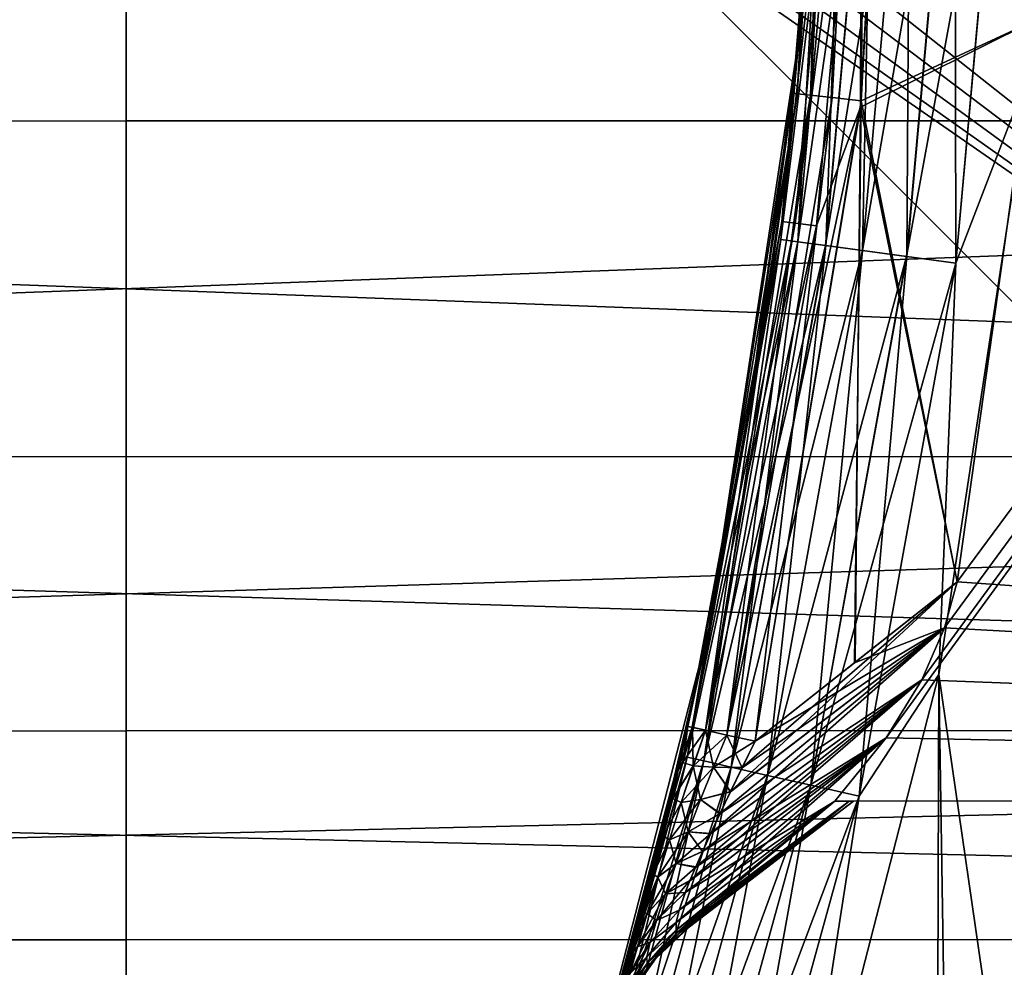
# Model space of a CAD drawing. Header units: metres. Extents: x -206 to 75, y -104 to 104.
# Tile 690 of 1056: x -65.96 to -61.76, y -20.72 to -16.68. Entities that reach past the tile are written whole.
import ezdxf

# ---------------------------------------------------------------- set-up
doc = ezdxf.new("R2010")
doc.units = ezdxf.units.M
doc.layers.add('solid_01_1-CONSUMER_THERM_B_125288', color=7, linetype='CONTINUOUS')

msp = doc.modelspace()

# ---------------------------------------------------------------- linework, layer by layer
at = {"layer": 'solid_01_1-CONSUMER_THERM_B_125288'}
for points in [[(-93.358711, -67.339516), (-65.514557, 74.985474), (-65.493088, -75.014526)], [(-93.358711, -67.339516), (-93.257065, -66.795311), (-65.514557, 74.985474)], [(-93.276108, 66.204689), (-65.514557, 74.985474), (-93.257141, -66.241692)], [(-93.257065, -66.795311), (-93.257141, -66.241692), (-65.514557, 74.985474)], [(-71.214859, 44.659821, 1.5), (-65.493088, -75.014526, 1.5), (-65.514557, 74.985474, 1.5)], [(-37.64893, 67.310463), (-65.493088, -75.014526), (-65.514557, 74.985474)], [(-59.792786, -44.688873, 1.5), (-65.514557, 74.985474, 1.5), (-65.493088, -75.014526, 1.5)], [(-59.792786, -44.688873, 1.5), (-59.805614, 44.660637, 1.5), (-65.514557, 74.985474, 1.5)], [(-37.64893, 67.310463), (-37.75058, 66.766258), (-65.493088, -75.014526)], [(-37.75058, 66.766258), (-37.7505, 66.212639), (-65.493088, -75.014526)], [(-37.7505, 66.212639), (-37.731541, -66.233742), (-65.493088, -75.014526)], [(-71.202034, -44.689686, 1.5), (-65.493088, -75.014526, 1.5), (-71.214859, 44.659821, 1.5)], [(-63.506001, -16.102602, 72.099998), (-60.684479, -18.923719, 72.099998), (-58.599979, -1.009357, 72.099998)], [(-62.26297, -19.743368, 66.5), (-48.597187, -20.012106, 66.5), (-48.599907, -1.012106, 66.5)], [(-62.111004, -19.495958, 66.5), (-62.26297, -19.743368, 66.5), (-48.599907, -1.012106, 66.5)], [(-62.013512, -19.274643, 66.5), (-62.111004, -19.495958, 66.5), (-48.599907, -1.012106, 66.5)], [(-62.013512, -19.274643, 66.5), (-48.599907, -1.012106, 66.5), (-61.95993, -19.078957, 66.5)], [(-61.95993, -19.078957, 66.5), (-48.599907, -1.012106, 66.5), (-61.623219, -16.681913, 66.5)], [(-61.598831, -8.513967, 72.400002), (-48.597187, -20.012106, 72.400002), (-62.483456, -8.514093, 72.400002)], [(-48.597187, -20.012106, 72.400002), (-62.264549, -8.784755, 72.400002), (-62.483456, -8.514093, 72.400002)], [(-61.967655, -9.192032, 66.800003), (-61.399437, -8.53192, 66.800003), (-58.598648, -19.509357, 66.800003)], [(-48.597187, -20.012106, 72.400002), (-62.112503, -9.032113, 72.400002), (-62.264549, -8.784755, 72.400002)], [(-48.597187, -20.012106, 72.400002), (-62.014927, -9.253399, 72.400002), (-62.112503, -9.032113, 72.400002)], [(-61.967655, -9.192032, 66.800003), (-58.598648, -19.509357, 66.800003), (-62.48452, -9.965888, 66.800003)], [(-48.597187, -20.012106, 72.400002), (-61.961304, -9.449085, 72.400002), (-62.014927, -9.253399, 72.400002)], [(-48.597187, -20.012106, 72.400002), (-61.623909, -11.846025, 72.400002), (-61.961304, -9.449085, 72.400002)], [(-62.48452, -9.965888, 66.800003), (-58.598648, -19.509357, 66.800003), (-62.728844, -10.411106, 66.800003)], [(-62.728844, -10.411106, 66.800003), (-58.598648, -19.509357, 66.800003), (-62.964966, -10.906248, 66.800003)], [(-62.964966, -10.906248, 66.800003), (-58.598648, -19.509357, 66.800003), (-63.191357, -11.458226, 66.800003)], [(-63.191357, -11.458226, 66.800003), (-58.598648, -19.509357, 66.800003), (-63.406738, -12.074814, 66.800003)], [(-63.406738, -12.074814, 66.800003), (-58.598648, -19.509357, 66.800003), (-63.609722, -12.763897, 66.800003)], [(-63.609722, -12.763897, 66.800003), (-58.598648, -19.509357, 66.800003), (-63.79908, -13.532092, 66.800003)], [(-63.798946, -15.395516, 66.800003), (-63.79908, -13.532092, 66.800003), (-58.598648, -19.509357, 66.800003)], [(-62.491749, -14.264152, 73.619507), (-62.641178, -16.998043, 73.619507), (-62.548145, -15.632028, 73.814217)], [(-62.584606, -17.004198, 73.431709), (-62.641178, -16.998043, 73.619507), (-62.491749, -14.264152, 73.619507)], [(-62.637562, -16.781181, 74.400002), (-62.510887, -14.264097, 74.400002), (-62.548145, -15.632028, 73.814217)], [(-62.51104, -15.385429, 74.621429), (-62.510887, -14.264097, 74.400002), (-62.637562, -16.781181, 74.400002)], [(-62.510887, -14.264097, 65.085869), (-62.510887, -14.264097, 64.5), (-62.637562, -16.781181, 64.5)], [(-62.510929, -15.385434, 64.278084), (-62.637562, -16.781181, 64.5), (-62.510887, -14.264097, 64.5)], [(-62.548157, -15.632216, 65.085869), (-62.510887, -14.264097, 65.085869), (-62.637562, -16.781181, 64.5)], [(-62.434841, -14.264108, 73.431709), (-62.492672, -17.014277, 73.258644), (-62.584606, -17.004198, 73.431709)], [(-62.434841, -14.264108, 73.431709), (-62.584606, -17.004198, 73.431709), (-62.491749, -14.264152, 73.619507)], [(-62.492672, -17.014277, 73.258644), (-62.342358, -14.264085, 73.258644), (-62.369049, -17.027832, 73.107109)], [(-62.434841, -14.264108, 73.431709), (-62.342358, -14.264085, 73.258644), (-62.492672, -17.014277, 73.258644)], [(-62.369049, -17.027832, 73.107109), (-62.217995, -14.264055, 73.107109), (-61.623219, -16.681915, 72.400002)], [(-62.342358, -14.264085, 73.258644), (-62.217995, -14.264055, 73.107109), (-62.369049, -17.027832, 73.107109)], [(-62.217995, -14.264055, 73.107109), (-61.510887, -14.263954, 72.400002), (-61.623219, -16.681915, 72.400002)], [(-61.759136, -15.419047, 75.374931), (-61.642647, -16.88183, 75.400002), (-61.510895, -14.263934, 75.400002)], [(-62.366249, -15.365994, 65.641441), (-62.371952, -17.054901, 65.792976), (-62.21796, -14.318505, 65.792976)], [(-61.623219, -16.681913, 66.5), (-62.21796, -14.318505, 65.792976), (-62.371952, -17.054901, 65.792976)], [(-63.779697, -15.59068, 66.800003), (-63.798946, -15.395516, 66.800003), (-58.598648, -19.509357, 66.800003)], [(-62.711502, -17.619116, 74.621429), (-62.51104, -15.385429, 74.621429), (-62.637562, -16.781181, 74.400002)], [(-62.437294, -15.388726, 74.833076), (-62.51104, -15.385429, 74.621429), (-62.711502, -17.619116, 74.621429)], [(-62.638348, -17.629002, 74.833076), (-62.437294, -15.388726, 74.833076), (-62.711502, -17.619116, 74.621429)], [(-62.510929, -15.385434, 64.278084), (-62.711418, -17.619127, 64.278206), (-62.637562, -16.781181, 64.5)], [(-62.638187, -17.629025, 64.066589), (-62.711418, -17.619127, 64.278206), (-62.510929, -15.385434, 64.278084)], [(-62.707062, -17.54183, 65.279411), (-62.515671, -15.359468, 65.279701), (-62.66024, -16.996298, 65.085869)], [(-62.458534, -15.361963, 65.468643), (-62.515671, -15.359468, 65.279701), (-62.707062, -17.54183, 65.279411)], [(-62.650269, -17.549328, 65.468735), (-62.458534, -15.361963, 65.468643), (-62.707062, -17.54183, 65.279411)], [(-62.515671, -15.359468, 65.279701), (-62.548157, -15.632216, 65.085869), (-62.66024, -16.996298, 65.085869)], [(-62.650269, -17.549328, 65.468735), (-62.366249, -15.365994, 65.641441), (-62.458534, -15.361963, 65.468643)], [(-62.650269, -17.549328, 65.468735), (-62.558723, -17.561411, 65.641441), (-62.366249, -15.365994, 65.641441)], [(-62.318306, -15.394047, 75.022964), (-62.437294, -15.388726, 74.833076), (-62.638348, -17.629002, 74.833076)], [(-62.520313, -17.644955, 75.022964), (-62.318306, -15.394047, 75.022964), (-62.638348, -17.629002, 74.833076)], [(-62.43708, -15.388737, 64.066475), (-62.638187, -17.629025, 64.066589), (-62.510929, -15.385434, 64.278084)], [(-62.520081, -17.644985, 63.876743), (-62.638187, -17.629025, 64.066589), (-62.43708, -15.388737, 64.066475)], [(-62.366249, -15.365994, 65.641441), (-62.558723, -17.561411, 65.641441), (-62.371952, -17.054901, 65.792976)], [(-62.160053, -15.401122, 75.181549), (-62.318306, -15.394047, 75.022964), (-62.520313, -17.644955, 75.022964)], [(-62.317997, -15.39406, 63.876648), (-62.520081, -17.644985, 63.876743), (-62.43708, -15.388737, 64.066475)], [(-62.363041, -17.666208, 63.718216), (-62.520081, -17.644985, 63.876743), (-62.317997, -15.39406, 63.876648)], [(-62.159664, -15.401139, 63.718136), (-62.363041, -17.666208, 63.718216), (-62.317997, -15.39406, 63.876648)], [(-84.499306, -15.439967, 11.477374), (-46.49931, -15.438123, 11.477353), (-46.499229, -17.112532, 13.472806)], [(-84.499229, -17.114273, 40.225765), (-46.49931, -15.438163, 42.221081), (-84.499306, -15.439981, 42.221088)], [(-84.499306, -15.439967, 11.477374), (-46.499229, -17.112532, 13.472806), (-84.499229, -17.11438, 13.472836)], [(-84.499229, -17.114273, 40.225765), (-46.499229, -17.112452, 40.225758), (-46.49931, -15.438163, 42.221081)], [(-62.363331, -17.666168, 75.181549), (-62.160053, -15.401122, 75.181549), (-62.520313, -17.644955, 75.022964)], [(-61.97049, -15.409597, 75.300873), (-62.160053, -15.401122, 75.181549), (-62.363331, -17.666168, 75.181549)], [(-62.175285, -17.691582, 75.300873), (-61.97049, -15.409597, 75.300873), (-62.363331, -17.666168, 75.181549)], [(-62.17495, -17.691628, 63.598965), (-62.363041, -17.666208, 63.718216), (-62.159664, -15.401139, 63.718136)], [(-62.175285, -17.691582, 75.300873), (-61.759136, -15.419047, 75.374931), (-61.97049, -15.409597, 75.300873)], [(-62.175285, -17.691582, 75.300873), (-61.965626, -17.719915, 75.374931), (-61.759136, -15.419047, 75.374931)], [(-61.970039, -15.409617, 63.598911), (-62.17495, -17.691628, 63.598965), (-62.159664, -15.401139, 63.718136)], [(-61.970039, -15.409617, 63.598911), (-61.965263, -17.719965, 63.52499), (-62.17495, -17.691628, 63.598965)], [(-61.970039, -15.409617, 63.598911), (-61.758648, -15.419069, 63.52496), (-61.965263, -17.719965, 63.52499)], [(-61.759136, -15.419047, 75.374931), (-61.965626, -17.719915, 75.374931), (-61.642647, -16.88183, 75.400002)], [(-61.965263, -17.719965, 63.52499), (-61.758648, -15.419069, 63.52496), (-61.642651, -16.881865, 63.5)], [(-63.72279, -15.778191, 66.800003), (-63.779697, -15.59068, 66.800003), (-58.598648, -19.509357, 66.800003)], [(-62.66024, -16.996298, 65.085869), (-62.548157, -15.632216, 65.085869), (-62.637562, -16.781181, 64.5)], [(-62.641178, -16.998043, 73.619507), (-62.660194, -16.995871, 73.814217), (-62.548145, -15.632028, 73.814217)], [(-62.637562, -16.781181, 74.400002), (-62.548145, -15.632028, 73.814217), (-62.660194, -16.995871, 73.814217)], [(-63.630413, -15.951008, 66.800003), (-63.72279, -15.778191, 66.800003), (-58.598648, -19.509357, 66.800003)], [(-63.506001, -16.102602, 66.800003), (-63.630413, -15.951008, 66.800003), (-58.598648, -19.509357, 66.800003)], [(-60.684479, -18.923719, 66.800003), (-63.506001, -16.102602, 66.800003), (-58.598648, -19.509357, 66.800003)], [(-60.684479, -18.923719, 72.099998), (-63.506001, -16.102602, 66.800003), (-60.684479, -18.923719, 66.800003)], [(-63.506001, -16.102602, 72.099998), (-63.506001, -16.102602, 66.800003), (-60.684479, -18.923719, 72.099998)], [(-61.95993, -19.078957, 66.5), (-61.623219, -16.681913, 66.5), (-62.371952, -17.054901, 65.792976)], [(-62.369049, -17.027832, 73.107109), (-61.623219, -16.681915, 72.400002), (-61.959927, -19.078953, 72.400002)], [(-48.597187, -20.012106, 72.400002), (-61.959927, -19.078953, 72.400002), (-61.623219, -16.681915, 72.400002)], [(-63.017021, -19.272722, 74.400002), (-62.637562, -16.781181, 74.400002), (-62.846703, -18.351538, 73.814217)], [(-62.711502, -17.619116, 74.621429), (-62.637562, -16.781181, 74.400002), (-63.017021, -19.272722, 74.400002)], [(-62.66024, -16.996298, 65.085869), (-62.637562, -16.781181, 64.5), (-63.017021, -19.272722, 64.5)], [(-62.711418, -17.619127, 64.278206), (-63.017021, -19.272722, 64.5), (-62.637562, -16.781181, 64.5)], [(-62.637562, -16.781181, 74.400002), (-62.660194, -16.995871, 73.814217), (-62.846703, -18.351538, 73.814217)], [(-61.596828, -22.513968, 63.5), (-62.037323, -19.473194, 63.5), (-61.642651, -16.881865, 63.5)], [(-61.965263, -17.719965, 63.52499), (-61.642651, -16.881865, 63.5), (-62.037323, -19.473194, 63.5)], [(-61.642647, -16.88183, 75.400002), (-62.037319, -19.473166, 75.400002), (-61.394062, -60.506603, 75.400002)], [(-61.965626, -17.719915, 75.374931), (-62.037319, -19.473166, 75.400002), (-61.642647, -16.88183, 75.400002)], [(-62.641178, -16.998043, 73.619507), (-63.032883, -19.711517, 73.431709), (-63.088451, -19.699236, 73.619507)], [(-62.641178, -16.998043, 73.619507), (-63.088451, -19.699236, 73.619507), (-62.846703, -18.351538, 73.814217)], [(-62.584606, -17.004198, 73.431709), (-63.032883, -19.711517, 73.431709), (-62.641178, -16.998043, 73.619507)], [(-62.584606, -17.004198, 73.431709), (-62.941204, -19.731886, 73.256508), (-63.032883, -19.711517, 73.431709)], [(-62.846794, -18.352098, 65.085869), (-62.66024, -16.996298, 65.085869), (-63.017021, -19.272722, 64.5)], [(-62.584606, -17.004198, 73.431709), (-62.492672, -17.014277, 73.258644), (-62.941204, -19.731886, 73.256508)], [(-62.492672, -17.014277, 73.258644), (-62.821194, -19.758535, 73.107109), (-62.941204, -19.731886, 73.256508)], [(-62.707062, -17.54183, 65.279411), (-62.66024, -16.996298, 65.085869), (-62.846794, -18.352098, 65.085869)], [(-62.641178, -16.998043, 73.619507), (-62.846703, -18.351538, 73.814217), (-62.660194, -16.995871, 73.814217)], [(-62.492672, -17.014277, 73.258644), (-62.369049, -17.027832, 73.107109), (-62.821194, -19.758535, 73.107109)], [(-62.369049, -17.027832, 73.107109), (-62.397758, -19.42444, 72.762886), (-62.821194, -19.758535, 73.107109)], [(-62.369049, -17.027832, 73.107109), (-61.959927, -19.078953, 72.400002), (-62.397758, -19.42444, 72.762886)], [(-62.941185, -19.731869, 65.643478), (-62.821098, -19.758484, 65.792976), (-62.371952, -17.054901, 65.792976)], [(-62.558723, -17.561411, 65.641441), (-62.941185, -19.731869, 65.643478), (-62.371952, -17.054901, 65.792976)], [(-62.394276, -19.421679, 66.139969), (-62.371952, -17.054901, 65.792976), (-62.821098, -19.758484, 65.792976)], [(-62.394276, -19.421679, 66.139969), (-61.95993, -19.078957, 66.5), (-62.371952, -17.054901, 65.792976)], [(-84.499161, -18.545721, 38.0494), (-46.499229, -17.112452, 40.225758), (-84.499229, -17.114273, 40.225765)], [(-84.499229, -17.11438, 13.472836), (-46.499229, -17.112532, 13.472806), (-46.499161, -18.543968, 15.649169)], [(-84.499229, -17.11438, 13.472836), (-46.499161, -18.543968, 15.649169), (-84.499161, -18.545811, 15.649199)], [(-84.499161, -18.545721, 38.0494), (-46.499161, -18.543898, 38.049397), (-46.499229, -17.112452, 40.225758)], [(-62.707062, -17.54183, 65.279411), (-62.846794, -18.352098, 65.085869), (-63.1073, -19.695841, 65.085869)], [(-63.088627, -19.69908, 65.279121), (-62.707062, -17.54183, 65.279411), (-63.1073, -19.695841, 65.085869)], [(-62.650269, -17.549328, 65.468735), (-62.707062, -17.54183, 65.279411), (-63.088627, -19.69908, 65.279121)], [(-62.650269, -17.549328, 65.468735), (-63.088627, -19.69908, 65.279121), (-63.032612, -19.711536, 65.468826)], [(-62.650269, -17.549328, 65.468735), (-63.032612, -19.711536, 65.468826), (-62.558723, -17.561411, 65.641441)], [(-63.032612, -19.711536, 65.468826), (-62.941185, -19.731869, 65.643478), (-62.558723, -17.561411, 65.641441)], [(-63.111134, -19.825886, 74.621429), (-62.711502, -17.619116, 74.621429), (-63.017021, -19.272722, 74.400002)], [(-62.638348, -17.629002, 74.833076), (-62.711502, -17.619116, 74.621429), (-63.111134, -19.825886, 74.621429)], [(-62.711418, -17.619127, 64.278206), (-63.11108, -19.825899, 64.278328), (-63.017021, -19.272722, 64.5)], [(-63.039051, -19.842306, 64.066704), (-63.11108, -19.825899, 64.278328), (-62.711418, -17.619127, 64.278206)], [(-62.638187, -17.629025, 64.066589), (-63.039051, -19.842306, 64.066704), (-62.711418, -17.619127, 64.278206)], [(-63.039158, -19.842283, 74.833076), (-62.638348, -17.629002, 74.833076), (-63.111134, -19.825886, 74.621429)], [(-62.520313, -17.644955, 75.022964), (-62.638348, -17.629002, 74.833076), (-63.039158, -19.842283, 74.833076)], [(-62.923027, -19.868736, 75.022964), (-62.520313, -17.644955, 75.022964), (-63.039158, -19.842283, 74.833076)], [(-62.922874, -19.868773, 63.876842), (-63.039051, -19.842306, 64.066704), (-62.638187, -17.629025, 64.066589)], [(-62.363331, -17.666168, 75.181549), (-62.520313, -17.644955, 75.022964), (-62.923027, -19.868736, 75.022964)], [(-62.76857, -19.903921, 75.181549), (-62.363331, -17.666168, 75.181549), (-62.923027, -19.868736, 75.022964)], [(-62.520081, -17.644985, 63.876743), (-62.922874, -19.868773, 63.876842), (-62.638187, -17.629025, 64.066589)], [(-62.768383, -19.903965, 63.718292), (-62.922874, -19.868773, 63.876842), (-62.520081, -17.644985, 63.876743)], [(-62.175285, -17.691582, 75.300873), (-62.363331, -17.666168, 75.181549), (-62.76857, -19.903921, 75.181549)], [(-62.363041, -17.666208, 63.718216), (-62.768383, -19.903965, 63.718292), (-62.520081, -17.644985, 63.876743)], [(-62.583336, -19.946117, 63.599022), (-62.768383, -19.903965, 63.718292), (-62.363041, -17.666208, 63.718216)], [(-62.17495, -17.691628, 63.598965), (-62.583336, -19.946117, 63.599022), (-62.363041, -17.666208, 63.718216)], [(-62.583557, -19.946068, 75.300873), (-62.175285, -17.691582, 75.300873), (-62.76857, -19.903921, 75.181549)], [(-62.583557, -19.946068, 75.300873), (-61.965626, -17.719915, 75.374931), (-62.175285, -17.691582, 75.300873)], [(-62.17495, -17.691628, 63.598965), (-62.377041, -19.993111, 63.525017), (-62.583336, -19.946117, 63.599022)], [(-62.17495, -17.691628, 63.598965), (-61.965263, -17.719965, 63.52499), (-62.377041, -19.993111, 63.525017)], [(-62.583557, -19.946068, 75.300873), (-62.377277, -19.993057, 75.374931), (-61.965626, -17.719915, 75.374931)], [(-61.965626, -17.719915, 75.374931), (-62.377277, -19.993057, 75.374931), (-62.037319, -19.473166, 75.400002)], [(-62.377041, -19.993111, 63.525017), (-61.965263, -17.719965, 63.52499), (-62.037323, -19.473194, 63.5)], [(-63.1073, -19.695841, 65.085869), (-62.846794, -18.352098, 65.085869), (-63.017021, -19.272722, 64.5)], [(-62.846703, -18.351538, 73.814217), (-63.088451, -19.699236, 73.619507), (-63.107109, -19.694967, 73.814217)], [(-63.017021, -19.272722, 74.400002), (-62.846703, -18.351538, 73.814217), (-63.107109, -19.694967, 73.814217)], [(-84.4991, -19.714895, 35.721432), (-46.499161, -18.543898, 38.049397), (-84.499161, -18.545721, 38.0494)], [(-84.499161, -18.545811, 15.649199), (-46.499161, -18.543968, 15.649169), (-46.499104, -19.713074, 17.977047)], [(-84.499161, -18.545811, 15.649199), (-46.499104, -19.713074, 17.977047), (-84.4991, -19.714912, 17.977079)], [(-84.4991, -19.714895, 35.721432), (-46.499104, -19.713068, 35.721432), (-46.499161, -18.543898, 38.049397)], [(-62.925613, -19.973318, 65.750534), (-62.013512, -19.274643, 66.5), (-61.95993, -19.078957, 66.5)], [(-62.875889, -19.870674, 65.767242), (-62.925613, -19.973318, 65.750534), (-61.95993, -19.078957, 66.5)], [(-62.875889, -19.870674, 65.767242), (-61.95993, -19.078957, 66.5), (-62.821098, -19.758484, 65.792976)], [(-62.394276, -19.421679, 66.139969), (-62.821098, -19.758484, 65.792976), (-61.95993, -19.078957, 66.5)], [(-62.397758, -19.42444, 72.762886), (-61.959927, -19.078953, 72.400002), (-62.013493, -19.274662, 72.400002)], [(-48.597187, -20.012106, 72.400002), (-62.013493, -19.274662, 72.400002), (-61.959927, -19.078953, 72.400002)], [(-63.645405, -21.713398, 74.400002), (-63.017021, -19.272722, 74.400002), (-63.31599, -20.561083, 73.591949)], [(-63.111134, -19.825886, 74.621429), (-63.017021, -19.272722, 74.400002), (-63.645405, -21.713398, 74.400002)], [(-63.1073, -19.695841, 65.085869), (-63.017021, -19.272722, 64.5), (-63.645405, -21.713398, 64.5)], [(-63.11108, -19.825899, 64.278328), (-63.645405, -21.713398, 64.5), (-63.017021, -19.272722, 64.5)], [(-63.017021, -19.272722, 74.400002), (-63.297386, -20.489119, 73.634521), (-63.31599, -20.561083, 73.591949)], [(-63.017021, -19.272722, 74.400002), (-63.288597, -20.454819, 73.652588), (-63.297386, -20.489119, 73.634521)], [(-63.017021, -19.272722, 74.400002), (-63.258385, -20.335297, 73.705574), (-63.288597, -20.454819, 73.652588)], [(-63.017021, -19.272722, 74.400002), (-63.225098, -20.200663, 73.749931), (-63.258385, -20.335297, 73.705574)], [(-63.017021, -19.272722, 74.400002), (-63.188614, -20.04928, 73.78421), (-63.225098, -20.200663, 73.749931)], [(-63.017021, -19.272722, 74.400002), (-63.149139, -19.880623, 73.806335), (-63.188614, -20.04928, 73.78421)], [(-63.017021, -19.272722, 74.400002), (-63.107109, -19.694967, 73.814217), (-63.149139, -19.880623, 73.806335)], [(-63.009647, -20.151308, 65.742371), (-62.111004, -19.495958, 66.5), (-62.013512, -19.274643, 66.5)], [(-62.970169, -20.066795, 65.742447), (-63.009647, -20.151308, 65.742371), (-62.013512, -19.274643, 66.5)], [(-62.970955, -20.068394, 73.157654), (-62.013493, -19.274662, 72.400002), (-62.111015, -19.495987, 72.400002)], [(-62.926208, -19.974583, 73.149605), (-62.013493, -19.274662, 72.400002), (-62.970955, -20.068394, 73.157654)], [(-62.925613, -19.973318, 65.750534), (-62.970169, -20.066795, 65.742447), (-62.013512, -19.274643, 66.5)], [(-62.876225, -19.871456, 73.132851), (-62.013493, -19.274662, 72.400002), (-62.926208, -19.974583, 73.149605)], [(-62.876225, -19.871456, 73.132851), (-62.821194, -19.758535, 73.107109), (-62.013493, -19.274662, 72.400002)], [(-62.397758, -19.42444, 72.762886), (-62.013493, -19.274662, 72.400002), (-62.821194, -19.758535, 73.107109)], [(-48.597187, -20.012106, 72.400002), (-62.111015, -19.495987, 72.400002), (-62.013493, -19.274662, 72.400002)], [(-63.098557, -20.352585, 65.783669), (-62.26297, -19.743368, 66.5), (-62.111004, -19.495958, 66.5)], [(-63.073917, -20.294085, 65.763428), (-63.098557, -20.352585, 65.783669), (-62.111004, -19.495958, 66.5)], [(-63.044247, -20.227003, 65.749512), (-63.073917, -20.294085, 65.763428), (-62.111004, -19.495958, 66.5)], [(-63.045174, -20.229149, 73.150124), (-62.111015, -19.495987, 72.400002), (-62.262997, -19.743391, 72.400002)], [(-63.010536, -20.153177, 73.157578), (-62.111015, -19.495987, 72.400002), (-63.045174, -20.229149, 73.150124)], [(-63.009647, -20.151308, 65.742371), (-63.044247, -20.227003, 65.749512), (-62.111004, -19.495958, 66.5)], [(-62.970955, -20.068394, 73.157654), (-62.111015, -19.495987, 72.400002), (-63.010536, -20.153177, 73.157578)], [(-61.596828, -22.513968, 63.5), (-62.69091, -22.01162, 63.5), (-62.037323, -19.473194, 63.5)], [(-62.377041, -19.993111, 63.525017), (-62.037323, -19.473194, 63.5), (-62.69091, -22.01162, 63.5)], [(-62.037319, -19.473166, 75.400002), (-62.690903, -22.011599, 75.400002), (-62.16478, -59.476757, 75.400002)], [(-62.377277, -19.993057, 75.374931), (-62.690903, -22.011599, 75.400002), (-62.037319, -19.473166, 75.400002)], [(-48.597187, -20.012106, 72.400002), (-62.262997, -19.743391, 72.400002), (-62.111015, -19.495987, 72.400002)], [(-62.037319, -19.473166, 75.400002), (-62.16478, -59.476757, 75.400002), (-61.394062, -60.506603, 75.400002)], [(-84.499062, -20.605827, 33.273609), (-46.499104, -19.713068, 35.721432), (-84.4991, -19.714895, 35.721432)], [(-84.4991, -19.714912, 17.977079), (-46.499104, -19.713074, 17.977047), (-46.499062, -20.604067, 20.425081)], [(-84.4991, -19.714912, 17.977079), (-46.499062, -20.604067, 20.425081), (-84.499062, -20.605898, 20.425104)], [(-84.499062, -20.605827, 33.273609), (-46.499062, -20.604002, 33.273613), (-46.499104, -19.713068, 35.721432)], [(-63.149254, -19.88113, 65.093727), (-63.1073, -19.695841, 65.085869), (-63.645405, -21.713398, 64.5)], [(-63.088627, -19.69908, 65.279121), (-63.1073, -19.695841, 65.085869), (-63.149254, -19.88113, 65.093727)], [(-63.129776, -19.84866, 65.243919), (-63.088627, -19.69908, 65.279121), (-63.149254, -19.88113, 65.093727)], [(-63.149139, -19.880623, 73.806335), (-63.107109, -19.694967, 73.814217), (-63.129612, -19.848709, 73.654984)], [(-63.129776, -19.84866, 65.243919), (-63.032612, -19.711536, 65.468826), (-63.088627, -19.69908, 65.279121)], [(-63.129776, -19.84866, 65.243919), (-63.084248, -19.863831, 65.431923), (-63.032612, -19.711536, 65.468826)], [(-63.107109, -19.694967, 73.814217), (-63.088451, -19.699236, 73.619507), (-63.129612, -19.848709, 73.654984)], [(-63.129612, -19.848709, 73.654984), (-63.088451, -19.699236, 73.619507), (-63.084442, -19.863869, 73.468582)], [(-63.088451, -19.699236, 73.619507), (-63.032883, -19.711517, 73.431709), (-63.084442, -19.863869, 73.468582)], [(-63.084442, -19.863869, 73.468582), (-63.032883, -19.711517, 73.431709), (-62.99778, -19.869286, 73.289795)], [(-63.084248, -19.863831, 65.431923), (-62.941185, -19.731869, 65.643478), (-63.032612, -19.711536, 65.468826)], [(-63.032883, -19.711517, 73.431709), (-62.941204, -19.731886, 73.256508), (-62.99778, -19.869286, 73.289795)], [(-63.157928, -20.531178, 65.949562), (-62.481812, -20.014093, 66.5), (-62.26297, -19.743368, 66.5)], [(-63.145283, -20.478848, 65.871269), (-63.157928, -20.531178, 65.949562), (-62.26297, -19.743368, 66.5)], [(-63.118343, -20.402462, 65.809082), (-63.145283, -20.478848, 65.871269), (-62.26297, -19.743368, 66.5)], [(-63.118759, -20.403172, 73.090759), (-62.262997, -19.743391, 72.400002), (-62.481808, -20.014093, 72.400002)], [(-63.099236, -20.354252, 73.115639), (-62.262997, -19.743391, 72.400002), (-63.118759, -20.403172, 73.090759)], [(-63.098557, -20.352585, 65.783669), (-63.118343, -20.402462, 65.809082), (-62.26297, -19.743368, 66.5)], [(-63.074776, -20.296272, 73.135849), (-62.262997, -19.743391, 72.400002), (-63.099236, -20.354252, 73.115639)], [(-63.084248, -19.863831, 65.431923), (-62.997784, -19.869267, 65.610199), (-62.941185, -19.731869, 65.643478)], [(-63.045174, -20.229149, 73.150124), (-62.262997, -19.743391, 72.400002), (-63.074776, -20.296272, 73.135849)], [(-62.997784, -19.869267, 65.610199), (-62.821098, -19.758484, 65.792976), (-62.941185, -19.731869, 65.643478)], [(-62.997784, -19.869267, 65.610199), (-62.875889, -19.870674, 65.767242), (-62.821098, -19.758484, 65.792976)], [(-62.876225, -19.871456, 73.132851), (-62.99778, -19.869286, 73.289795), (-62.941204, -19.731886, 73.256508)], [(-62.876225, -19.871456, 73.132851), (-62.941204, -19.731886, 73.256508), (-62.821194, -19.758535, 73.107109)], [(-62.26297, -19.743368, 66.5), (-62.481812, -20.014093, 66.5), (-48.597187, -20.012106, 66.5)], [(-48.597187, -20.012106, 72.400002), (-62.481808, -20.014093, 72.400002), (-62.262997, -19.743391, 72.400002)], [(-63.706726, -21.988018, 74.621429), (-63.111134, -19.825886, 74.621429), (-63.645405, -21.713398, 74.400002)], [(-63.039158, -19.842283, 74.833076), (-63.111134, -19.825886, 74.621429), (-63.706726, -21.988018, 74.621429)], [(-63.636509, -22.010792, 74.833076), (-63.039158, -19.842283, 74.833076), (-63.706726, -21.988018, 74.621429)], [(-63.11108, -19.825899, 64.278328), (-63.706699, -21.988026, 64.27845), (-63.645405, -21.713398, 64.5)], [(-63.636456, -22.010807, 64.066811), (-63.706699, -21.988026, 64.27845), (-63.11108, -19.825899, 64.278328)], [(-62.923027, -19.868736, 75.022964), (-63.039158, -19.842283, 74.833076), (-63.636509, -22.010792, 74.833076)], [(-63.039051, -19.842306, 64.066704), (-63.636456, -22.010807, 64.066811), (-63.11108, -19.825899, 64.278328)], [(-63.523136, -22.04756, 63.876938), (-63.636456, -22.010807, 64.066811), (-63.039051, -19.842306, 64.066704)], [(-62.922874, -19.868773, 63.876842), (-63.523136, -22.04756, 63.876938), (-63.039051, -19.842306, 64.066704)], [(-63.129776, -19.84866, 65.243919), (-63.149254, -19.88113, 65.093727), (-63.171223, -20.003126, 65.221092)], [(-63.129776, -19.84866, 65.243919), (-63.171223, -20.003126, 65.221092), (-63.084248, -19.863831, 65.431923)], [(-63.171116, -20.003078, 73.678078), (-63.129612, -19.848709, 73.654984), (-63.084442, -19.863869, 73.468582)], [(-63.149139, -19.880623, 73.806335), (-63.129612, -19.848709, 73.654984), (-63.171116, -20.003078, 73.678078)], [(-63.188717, -20.049719, 65.115868), (-63.149254, -19.88113, 65.093727), (-63.645405, -21.713398, 64.5)], [(-63.523212, -22.047537, 75.022964), (-62.923027, -19.868736, 75.022964), (-63.636509, -22.010792, 74.833076)], [(-62.76857, -19.903921, 75.181549), (-62.923027, -19.868736, 75.022964), (-63.523212, -22.047537, 75.022964)], [(-63.372437, -22.096437, 63.718372), (-63.523136, -22.04756, 63.876938), (-62.922874, -19.868773, 63.876842)], [(-62.768383, -19.903965, 63.718292), (-63.372437, -22.096437, 63.718372), (-62.922874, -19.868773, 63.876842)], [(-63.171223, -20.003126, 65.221092), (-63.149254, -19.88113, 65.093727), (-63.188717, -20.049719, 65.115868)], [(-63.188614, -20.04928, 73.78421), (-63.149139, -19.880623, 73.806335), (-63.171116, -20.003078, 73.678078)], [(-63.171223, -20.003126, 65.221092), (-63.135479, -20.019657, 65.409096), (-63.084248, -19.863831, 65.431923)], [(-63.171116, -20.003078, 73.678078), (-63.084442, -19.863869, 73.468582), (-63.135639, -20.019726, 73.491348)], [(-63.135639, -20.019726, 73.491348), (-63.084442, -19.863869, 73.468582), (-63.053249, -20.007429, 73.310951)], [(-63.084248, -19.863831, 65.431923), (-63.135479, -20.019657, 65.409096), (-62.997784, -19.869267, 65.610199)], [(-63.135479, -20.019657, 65.409096), (-63.053253, -20.00742, 65.589035), (-62.997784, -19.869267, 65.610199)], [(-63.084442, -19.863869, 73.468582), (-62.99778, -19.869286, 73.289795), (-63.053249, -20.007429, 73.310951)], [(-62.997784, -19.869267, 65.610199), (-63.053253, -20.00742, 65.589035), (-62.925613, -19.973318, 65.750534)], [(-62.926208, -19.974583, 73.149605), (-63.053249, -20.007429, 73.310951), (-62.99778, -19.869286, 73.289795)], [(-62.997784, -19.869267, 65.610199), (-62.925613, -19.973318, 65.750534), (-62.875889, -19.870674, 65.767242)], [(-62.876225, -19.871456, 73.132851), (-62.926208, -19.974583, 73.149605), (-62.99778, -19.869286, 73.289795)], [(-63.372528, -22.096407, 75.181549), (-62.76857, -19.903921, 75.181549), (-63.523212, -22.047537, 75.022964)], [(-62.583557, -19.946068, 75.300873), (-62.76857, -19.903921, 75.181549), (-63.372528, -22.096407, 75.181549)], [(-63.191921, -22.154984, 63.599075), (-63.372437, -22.096437, 63.718372), (-62.768383, -19.903965, 63.718292)], [(-62.583336, -19.946117, 63.599022), (-63.191921, -22.154984, 63.599075), (-62.768383, -19.903965, 63.718292)], [(-63.192028, -22.154947, 75.300873), (-62.583557, -19.946068, 75.300873), (-63.372528, -22.096407, 75.181549)], [(-63.192028, -22.154947, 75.300873), (-62.377277, -19.993057, 75.374931), (-62.583557, -19.946068, 75.300873)], [(-62.583336, -19.946117, 63.599022), (-62.990669, -22.220255, 63.525043), (-63.191921, -22.154984, 63.599075)], [(-63.053253, -20.00742, 65.589035), (-62.970169, -20.066795, 65.742447), (-62.925613, -19.973318, 65.750534)], [(-62.926208, -19.974583, 73.149605), (-62.970955, -20.068394, 73.157654), (-63.053249, -20.007429, 73.310951)], [(-62.583336, -19.946117, 63.599022), (-62.377041, -19.993111, 63.525017), (-62.990669, -22.220255, 63.525043)], [(-63.171223, -20.003126, 65.221092), (-63.188717, -20.049719, 65.115868), (-63.213055, -20.162197, 65.213905)], [(-63.171223, -20.003126, 65.221092), (-63.213055, -20.162197, 65.213905), (-63.135479, -20.019657, 65.409096)], [(-63.212994, -20.162115, 73.685562), (-63.171116, -20.003078, 73.678078), (-63.135639, -20.019726, 73.491348)], [(-63.188614, -20.04928, 73.78421), (-63.171116, -20.003078, 73.678078), (-63.212994, -20.162115, 73.685562)], [(-63.192028, -22.154947, 75.300873), (-62.990784, -22.220217, 75.374931), (-62.377277, -19.993057, 75.374931)], [(-63.185978, -20.178167, 65.404358), (-63.106861, -20.145145, 65.583069), (-63.053253, -20.00742, 65.589035)], [(-63.135479, -20.019657, 65.409096), (-63.185978, -20.178167, 65.404358), (-63.053253, -20.00742, 65.589035)], [(-63.157928, -20.531178, 65.949562), (-63.156765, -20.563459, 66.051277), (-62.481812, -20.014093, 66.5)], [(-63.157902, -20.531252, 72.950195), (-62.481808, -20.014093, 72.400002), (-63.156918, -20.563696, 72.848373)], [(-63.145203, -20.478411, 73.029343), (-62.481808, -20.014093, 72.400002), (-63.157902, -20.531252, 72.950195)], [(-63.156918, -20.563696, 72.848373), (-62.481808, -20.014093, 72.400002), (-62.419773, -20.014084, 72.176559)], [(-63.156918, -20.563696, 72.848373), (-62.419773, -20.014084, 72.176559), (-63.150154, -20.571009, 72.787201)], [(-63.156765, -20.563459, 66.051277), (-63.150238, -20.571196, 66.113358), (-62.481812, -20.014093, 66.5)], [(-63.150238, -20.571196, 66.113358), (-62.419769, -20.014084, 66.723442), (-62.481812, -20.014093, 66.5)], [(-63.150238, -20.571196, 66.113358), (-63.138988, -20.572075, 66.18338), (-62.419769, -20.014084, 66.723442)], [(-63.150154, -20.571009, 72.787201), (-62.419773, -20.014084, 72.176559), (-63.138603, -20.571501, 72.718529)], [(-63.118759, -20.403172, 73.090759), (-62.481808, -20.014093, 72.400002), (-63.145203, -20.478411, 73.029343)], [(-63.138988, -20.572075, 66.18338), (-63.122559, -20.56521, 66.260201), (-62.419769, -20.014084, 66.723442)], [(-63.138603, -20.571501, 72.718529), (-62.419773, -20.014084, 72.176559), (-62.40155, -20.014082, 71.989388)], [(-63.138603, -20.571501, 72.718529), (-62.40155, -20.014082, 71.989388), (-63.122074, -20.564653, 72.642403)], [(-63.135639, -20.019726, 73.491348), (-63.053249, -20.007429, 73.310951), (-63.106853, -20.145151, 73.316917)], [(-63.122559, -20.56521, 66.260201), (-63.100914, -20.550423, 66.340431), (-62.419769, -20.014084, 66.723442)], [(-63.122074, -20.564653, 72.642403), (-62.40155, -20.014082, 71.989388), (-62.753929, -20.284321, 72.278946)], [(-63.053253, -20.00742, 65.589035), (-63.106861, -20.145145, 65.583069), (-62.970169, -20.066795, 65.742447)], [(-62.970955, -20.068394, 73.157654), (-63.106853, -20.145151, 73.316917), (-63.053249, -20.007429, 73.310951)], [(-63.100914, -20.550423, 69.450005), (-62.40155, -20.014082, 71.989388), (-62.40155, -20.014082, 66.910614)], [(-63.100914, -20.550423, 69.450005), (-62.40155, -20.014082, 66.910614), (-62.753761, -20.284193, 66.621162)], [(-63.100914, -20.550423, 72.55957), (-62.753929, -20.284321, 72.278946), (-62.40155, -20.014082, 71.989388)], [(-63.100914, -20.550423, 69.450005), (-63.100914, -20.550423, 72.55957), (-62.40155, -20.014082, 71.989388)], [(-62.753761, -20.284193, 66.621162), (-62.419769, -20.014084, 66.723442), (-63.100914, -20.550423, 66.340431)], [(-62.377277, -19.993057, 75.374931), (-62.990784, -22.220217, 75.374931), (-62.690903, -22.011599, 75.400002)], [(-62.990669, -22.220255, 63.525043), (-62.377041, -19.993111, 63.525017), (-62.69091, -22.01162, 63.5)], [(-62.753761, -20.284193, 66.621162), (-62.40155, -20.014082, 66.910614), (-62.419769, -20.014084, 66.723442)], [(-62.481812, -20.014093, 66.5), (-48.597187, -20.012106, 72.400002), (-48.597187, -20.012106, 66.5)], [(-62.481812, -20.014093, 66.5), (-62.419769, -20.014084, 66.723442), (-48.597187, -20.012106, 72.400002)], [(-62.419773, -20.014084, 72.176559), (-62.481808, -20.014093, 72.400002), (-48.597187, -20.012106, 72.400002)], [(-62.40155, -20.014082, 71.989388), (-62.419773, -20.014084, 72.176559), (-48.597187, -20.012106, 72.400002)], [(-62.419769, -20.014084, 66.723442), (-62.40155, -20.014082, 66.910614), (-48.597187, -20.012106, 72.400002)], [(-62.40155, -20.014082, 71.989388), (-48.597187, -20.012106, 72.400002), (-62.40155, -20.014082, 66.910614)], [(-63.225204, -20.201103, 65.150185), (-63.188717, -20.049719, 65.115868), (-63.645405, -21.713398, 64.5)], [(-63.213055, -20.162197, 65.213905), (-63.188717, -20.049719, 65.115868), (-63.225204, -20.201103, 65.150185)], [(-63.225098, -20.200663, 73.749931), (-63.188614, -20.04928, 73.78421), (-63.212994, -20.162115, 73.685562)], [(-63.213055, -20.162197, 65.213905), (-63.185978, -20.178167, 65.404358), (-63.135479, -20.019657, 65.409096)], [(-63.212994, -20.162115, 73.685562), (-63.135639, -20.019726, 73.491348), (-63.186115, -20.178274, 73.496033)], [(-63.186115, -20.178274, 73.496033), (-63.135639, -20.019726, 73.491348), (-63.106853, -20.145151, 73.316917)], [(-63.106861, -20.145145, 65.583069), (-63.009647, -20.151308, 65.742371), (-62.970169, -20.066795, 65.742447)], [(-62.970955, -20.068394, 73.157654), (-63.010536, -20.153177, 73.157578), (-63.106853, -20.145151, 73.316917)], [(-63.213055, -20.162197, 65.213905), (-63.225204, -20.201103, 65.150185), (-63.258511, -20.33581, 65.194633)], [(-63.213055, -20.162197, 65.213905), (-63.258511, -20.33581, 65.194633), (-63.255177, -20.324856, 65.226631)], [(-63.213055, -20.162197, 65.213905), (-63.255177, -20.324856, 65.226631), (-63.185978, -20.178167, 65.404358)], [(-63.255177, -20.324856, 65.226631), (-63.235046, -20.337227, 65.423088), (-63.185978, -20.178167, 65.404358)], [(-63.255146, -20.324776, 73.673111), (-63.212994, -20.162115, 73.685562), (-63.186115, -20.178274, 73.496033)], [(-63.225098, -20.200663, 73.749931), (-63.212994, -20.162115, 73.685562), (-63.255146, -20.324776, 73.673111)], [(-63.255146, -20.324776, 73.673111), (-63.186115, -20.178274, 73.496033), (-63.235165, -20.33737, 73.477242)], [(-63.235165, -20.33737, 73.477242), (-63.186115, -20.178274, 73.496033), (-63.157425, -20.280214, 73.303658)], [(-63.235046, -20.337227, 65.423088), (-63.157433, -20.280207, 65.596336), (-63.106861, -20.145145, 65.583069)], [(-63.185978, -20.178167, 65.404358), (-63.235046, -20.337227, 65.423088), (-63.106861, -20.145145, 65.583069)], [(-63.186115, -20.178274, 73.496033), (-63.106853, -20.145151, 73.316917), (-63.157425, -20.280214, 73.303658)], [(-63.106861, -20.145145, 65.583069), (-63.157433, -20.280207, 65.596336), (-63.009647, -20.151308, 65.742371)], [(-63.157433, -20.280207, 65.596336), (-63.044247, -20.227003, 65.749512), (-63.009647, -20.151308, 65.742371)], [(-63.045174, -20.229149, 73.150124), (-63.157425, -20.280214, 73.303658), (-63.106853, -20.145151, 73.316917)], [(-63.010536, -20.153177, 73.157578), (-63.045174, -20.229149, 73.150124), (-63.106853, -20.145151, 73.316917)], [(-63.258511, -20.33581, 65.194633), (-63.225204, -20.201103, 65.150185), (-63.645405, -21.713398, 64.5)], [(-63.258385, -20.335297, 73.705574), (-63.225098, -20.200663, 73.749931), (-63.255146, -20.324776, 73.673111)], [(-63.157433, -20.280207, 65.596336), (-63.073917, -20.294085, 65.763428), (-63.044247, -20.227003, 65.749512)], [(-63.045174, -20.229149, 73.150124), (-63.074776, -20.296272, 73.135849), (-63.157425, -20.280214, 73.303658)], [(-63.281353, -20.492136, 65.471863), (-63.203125, -20.408503, 65.633644), (-63.157433, -20.280207, 65.596336)], [(-63.235046, -20.337227, 65.423088), (-63.281353, -20.492136, 65.471863), (-63.157433, -20.280207, 65.596336)], [(-63.235165, -20.33737, 73.477242), (-63.157425, -20.280214, 73.303658), (-63.203117, -20.408506, 73.266342)], [(-63.157433, -20.280207, 65.596336), (-63.203125, -20.408503, 65.633644), (-63.073917, -20.294085, 65.763428)], [(-63.203125, -20.408503, 65.633644), (-63.098557, -20.352585, 65.783669), (-63.073917, -20.294085, 65.763428)], [(-63.074776, -20.296272, 73.135849), (-63.203117, -20.408506, 73.266342), (-63.157425, -20.280214, 73.303658)], [(-63.074776, -20.296272, 73.135849), (-63.099236, -20.354252, 73.115639), (-63.203117, -20.408506, 73.266342)], [(-63.122074, -20.564653, 72.642403), (-62.753929, -20.284321, 72.278946), (-63.100914, -20.550423, 72.55957)], [(-63.100914, -20.550423, 69.450005), (-62.753761, -20.284193, 66.621162), (-63.100914, -20.550423, 66.340431)], [(-63.28875, -20.455412, 65.247719), (-63.258511, -20.33581, 65.194633), (-63.645405, -21.713398, 64.5)], [(-63.235046, -20.337227, 65.423088), (-63.297394, -20.489145, 65.265495), (-63.316139, -20.561653, 65.308411)], [(-63.235046, -20.337227, 65.423088), (-63.316139, -20.561653, 65.308411), (-63.281353, -20.492136, 65.471863)], [(-63.255177, -20.324856, 65.226631), (-63.28875, -20.455412, 65.247719), (-63.297394, -20.489145, 65.265495)], [(-63.255177, -20.324856, 65.226631), (-63.297394, -20.489145, 65.265495), (-63.235046, -20.337227, 65.423088)], [(-63.297386, -20.489119, 73.634521), (-63.255146, -20.324776, 73.673111), (-63.235165, -20.33737, 73.477242)], [(-63.288597, -20.454819, 73.652588), (-63.255146, -20.324776, 73.673111), (-63.297386, -20.489119, 73.634521)], [(-63.297386, -20.489119, 73.634521), (-63.235165, -20.33737, 73.477242), (-63.281456, -20.492304, 73.428391)], [(-63.255177, -20.324856, 65.226631), (-63.258511, -20.33581, 65.194633), (-63.28875, -20.455412, 65.247719)], [(-63.288597, -20.454819, 73.652588), (-63.258385, -20.335297, 73.705574), (-63.255146, -20.324776, 73.673111)], [(-63.281456, -20.492304, 73.428391), (-63.235165, -20.33737, 73.477242), (-63.203117, -20.408506, 73.266342)], [(-63.241211, -20.523232, 65.699448), (-63.118343, -20.402462, 65.809082), (-63.098557, -20.352585, 65.783669)], [(-63.203125, -20.408503, 65.633644), (-63.241211, -20.523232, 65.699448), (-63.098557, -20.352585, 65.783669)], [(-63.099236, -20.354252, 73.115639), (-63.118759, -20.403172, 73.090759), (-63.203117, -20.408506, 73.266342)], [(-63.322498, -20.634138, 65.556694), (-63.241211, -20.523232, 65.699448), (-63.203125, -20.408503, 65.633644)], [(-63.281353, -20.492136, 65.471863), (-63.322498, -20.634138, 65.556694), (-63.203125, -20.408503, 65.633644)], [(-63.281456, -20.492304, 73.428391), (-63.203117, -20.408506, 73.266342), (-63.241203, -20.523226, 73.200546)], [(-63.241211, -20.523232, 65.699448), (-63.145283, -20.478848, 65.871269), (-63.118343, -20.402462, 65.809082)], [(-63.118759, -20.403172, 73.090759), (-63.241203, -20.523226, 73.200546), (-63.203117, -20.408506, 73.266342)], [(-63.118759, -20.403172, 73.090759), (-63.145203, -20.478411, 73.029343), (-63.241203, -20.523226, 73.200546)], [(-63.297394, -20.489145, 65.265495), (-63.28875, -20.455412, 65.247719), (-63.645405, -21.713398, 64.5)], [(-63.145203, -20.478411, 73.029343), (-63.268345, -20.615374, 73.104996), (-63.241203, -20.523226, 73.200546)], [(-63.145203, -20.478411, 73.029343), (-63.157902, -20.531252, 72.950195), (-63.268345, -20.615374, 73.104996)], [(-63.316139, -20.561653, 65.308411), (-63.297394, -20.489145, 65.265495), (-63.645405, -21.713398, 64.5)], [(-63.281353, -20.492136, 65.471863), (-63.316139, -20.561653, 65.308411), (-63.340816, -20.655769, 65.375946)], [(-63.281353, -20.492136, 65.471863), (-63.340816, -20.655769, 65.375946), (-63.322498, -20.634138, 65.556694)], [(-63.340702, -20.655331, 73.524406), (-63.281456, -20.492304, 73.428391), (-63.322586, -20.634308, 73.343498)], [(-63.340702, -20.655331, 73.524406), (-63.31599, -20.561083, 73.591949), (-63.281456, -20.492304, 73.428391)], [(-63.322586, -20.634308, 73.343498), (-63.281456, -20.492304, 73.428391), (-63.241203, -20.523226, 73.200546)], [(-63.31599, -20.561083, 73.591949), (-63.297386, -20.489119, 73.634521), (-63.281456, -20.492304, 73.428391)], [(-63.268353, -20.615381, 65.794998), (-63.157928, -20.531178, 65.949562), (-63.145283, -20.478848, 65.871269)], [(-63.241211, -20.523232, 65.699448), (-63.268353, -20.615381, 65.794998), (-63.145283, -20.478848, 65.871269)], [(-63.645405, -21.713398, 74.400002), (-63.31599, -20.561083, 73.591949), (-63.340702, -20.655331, 73.524406)], [(-63.340816, -20.655769, 65.375946), (-63.316139, -20.561653, 65.308411), (-63.645405, -21.713398, 64.5)], [(-63.354984, -20.750656, 65.678886), (-63.268353, -20.615381, 65.794998), (-63.241211, -20.523232, 65.699448)], [(-63.322498, -20.634138, 65.556694), (-63.354984, -20.750656, 65.678886), (-63.241211, -20.523232, 65.699448)], [(-63.322586, -20.634308, 73.343498), (-63.241203, -20.523226, 73.200546), (-63.268345, -20.615374, 73.104996)], [(-63.281796, -20.677114, 65.91571), (-63.156765, -20.563459, 66.051277), (-63.157928, -20.531178, 65.949562)], [(-63.268353, -20.615381, 65.794998), (-63.281796, -20.677114, 65.91571), (-63.157928, -20.531178, 65.949562)], [(-63.157902, -20.531252, 72.950195), (-63.281784, -20.677099, 72.984283), (-63.268345, -20.615374, 73.104996)], [(-63.157902, -20.531252, 72.950195), (-63.156918, -20.563696, 72.848373), (-63.281784, -20.677099, 72.984283)], [(-63.266846, -20.705803, 72.704079), (-63.100914, -20.550423, 72.55957), (-63.242367, -20.682505, 72.559578)], [(-63.122074, -20.564653, 72.642403), (-63.100914, -20.550423, 72.55957), (-63.266846, -20.705803, 72.704079)], [(-63.242378, -20.682518, 66.340424), (-63.100914, -20.550423, 69.450005), (-63.100914, -20.550423, 66.340431)], [(-63.122559, -20.56521, 66.260201), (-63.242378, -20.682518, 66.340424), (-63.100914, -20.550423, 66.340431)], [(-63.242378, -20.682518, 66.340424), (-63.100914, -20.550423, 72.55957), (-63.100914, -20.550423, 69.450005)], [(-63.242367, -20.682505, 72.559578), (-63.100914, -20.550423, 72.55957), (-63.242378, -20.682518, 66.340424)], [(-84.499031, -21.206577, 30.738758), (-46.499062, -20.604002, 33.273613), (-84.499062, -20.605827, 33.273609)], [(-84.499062, -20.605898, 20.425104), (-46.499062, -20.604067, 20.425081), (-46.499031, -21.204754, 22.959681)], [(-84.499031, -21.206577, 30.738758), (-46.499031, -21.204754, 30.738756), (-46.499062, -20.604002, 33.273613)], [(-63.281796, -20.677114, 65.91571), (-63.280819, -20.706076, 66.052391), (-63.156765, -20.563459, 66.051277)], [(-63.156918, -20.563696, 72.848373), (-63.280807, -20.706059, 72.84761), (-63.281784, -20.677099, 72.984283)], [(-63.280819, -20.706076, 66.052391), (-63.150238, -20.571196, 66.113358), (-63.156765, -20.563459, 66.051277)], [(-63.280819, -20.706076, 66.052391), (-63.266853, -20.705812, 66.195938), (-63.150238, -20.571196, 66.113358)], [(-63.156918, -20.563696, 72.848373), (-63.150154, -20.571009, 72.787201), (-63.280807, -20.706059, 72.84761)], [(-63.150154, -20.571009, 72.787201), (-63.138603, -20.571501, 72.718529), (-63.280807, -20.706059, 72.84761)], [(-63.138603, -20.571501, 72.718529), (-63.266846, -20.705803, 72.704079), (-63.280807, -20.706059, 72.84761)], [(-63.266853, -20.705812, 66.195938), (-63.242378, -20.682518, 66.340424), (-63.122559, -20.56521, 66.260201)], [(-63.266853, -20.705812, 66.195938), (-63.122559, -20.56521, 66.260201), (-63.138988, -20.572075, 66.18338)], [(-63.266853, -20.705812, 66.195938), (-63.138988, -20.572075, 66.18338), (-63.150238, -20.571196, 66.113358)], [(-63.138603, -20.571501, 72.718529), (-63.122074, -20.564653, 72.642403), (-63.266846, -20.705803, 72.704079)], [(-84.499062, -20.605898, 20.425104), (-46.499031, -21.204754, 22.959681), (-84.499031, -21.206583, 22.959694)], [(-63.322498, -20.634138, 65.556694), (-63.362938, -20.738886, 65.449883), (-63.38269, -20.812143, 65.530228)], [(-63.322498, -20.634138, 65.556694), (-63.38269, -20.812143, 65.530228), (-63.354984, -20.750656, 65.678886)], [(-63.375309, -20.83005, 65.831139), (-63.281796, -20.677114, 65.91571), (-63.268353, -20.615381, 65.794998)], [(-63.354984, -20.750656, 65.678886), (-63.375309, -20.83005, 65.831139), (-63.268353, -20.615381, 65.794998)], [(-63.322498, -20.634138, 65.556694), (-63.340816, -20.655769, 65.375946), (-63.362938, -20.738886, 65.449883)], [(-63.362858, -20.738585, 73.450432), (-63.322586, -20.634308, 73.343498), (-63.355061, -20.750818, 73.221237)], [(-63.362858, -20.738585, 73.450432), (-63.340702, -20.655331, 73.524406), (-63.322586, -20.634308, 73.343498)], [(-63.355061, -20.750818, 73.221237), (-63.268345, -20.615374, 73.104996), (-63.281784, -20.677099, 72.984283)], [(-63.355061, -20.750818, 73.221237), (-63.322586, -20.634308, 73.343498), (-63.268345, -20.615374, 73.104996)], [(-63.645405, -21.713398, 74.400002), (-63.340702, -20.655331, 73.524406), (-63.362858, -20.738585, 73.450432)], [(-63.362938, -20.738886, 65.449883), (-63.340816, -20.655769, 65.375946), (-63.645405, -21.713398, 64.5)], [(-63.381836, -20.868288, 65.999756), (-63.280819, -20.706076, 66.052391), (-63.281796, -20.677114, 65.91571)], [(-63.375309, -20.83005, 65.831139), (-63.381836, -20.868288, 65.999756), (-63.281796, -20.677114, 65.91571)], [(-63.375389, -20.869997, 72.72802), (-63.242367, -20.682505, 72.559578), (-63.255318, -20.697487, 72.559578)], [(-63.375389, -20.869997, 72.72802), (-63.266846, -20.705803, 72.704079), (-63.242367, -20.682505, 72.559578)], [(-63.375366, -20.830175, 73.068932), (-63.281784, -20.677099, 72.984283), (-63.280807, -20.706059, 72.84761)], [(-63.375366, -20.830175, 73.068932), (-63.355061, -20.750818, 73.221237), (-63.281784, -20.677099, 72.984283)], [(-63.266853, -20.705812, 66.195938), (-63.255318, -20.697485, 66.340424), (-63.242378, -20.682518, 66.340424)], [(-63.242367, -20.682505, 72.559578), (-63.242378, -20.682518, 66.340424), (-63.255318, -20.697485, 66.340424)], [(-63.255318, -20.697487, 72.559578), (-63.242367, -20.682505, 72.559578), (-63.255318, -20.697485, 66.340424)], [(-63.381874, -20.868374, 72.900284), (-63.280807, -20.706059, 72.84761), (-63.266846, -20.705803, 72.704079)], [(-63.375389, -20.869997, 72.72802), (-63.381874, -20.868374, 72.900284), (-63.266846, -20.705803, 72.704079)], [(-63.381874, -20.868374, 72.900284), (-63.375366, -20.830175, 73.068932), (-63.280807, -20.706059, 72.84761)], [(-63.381836, -20.868288, 65.999756), (-63.375366, -20.869947, 66.172005), (-63.280819, -20.706076, 66.052391)], [(-63.375389, -20.869997, 72.72802), (-63.255318, -20.697487, 72.559578), (-63.358055, -20.843363, 72.559578)], [(-63.375366, -20.869947, 66.172005), (-63.358059, -20.843365, 66.340424), (-63.266853, -20.705812, 66.195938)], [(-63.375366, -20.869947, 66.172005), (-63.266853, -20.705812, 66.195938), (-63.280819, -20.706076, 66.052391)], [(-63.255318, -20.697487, 72.559578), (-63.255318, -20.697485, 66.340424), (-63.358059, -20.843365, 66.340424)], [(-63.266853, -20.705812, 66.195938), (-63.358059, -20.843365, 66.340424), (-63.255318, -20.697485, 66.340424)], [(-63.358055, -20.843363, 72.559578), (-63.255318, -20.697487, 72.559578), (-63.358059, -20.843365, 66.340424)]]:
    msp.add_3dface(points, dxfattribs=at)

doc.saveas('drawing.dxf')
